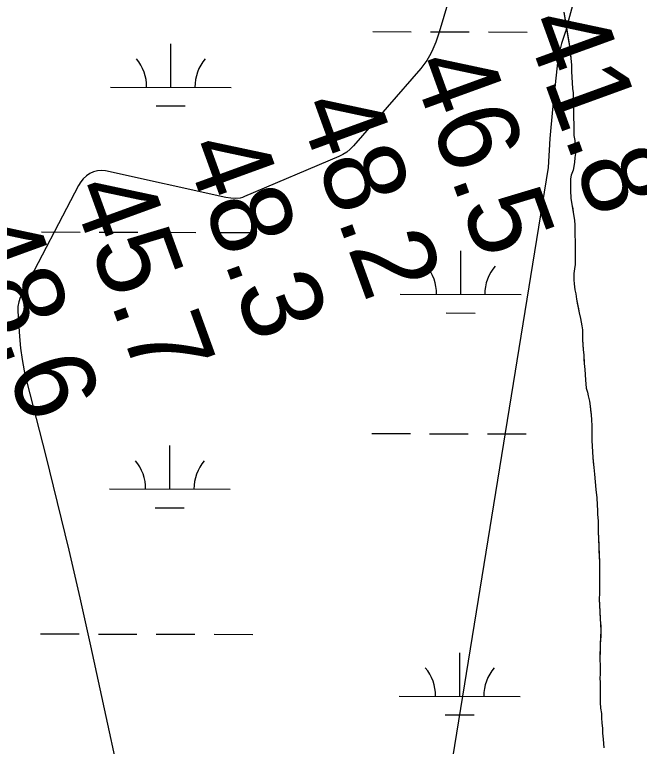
# Model space of a CAD drawing. Extents: x 3172297 to 3210190, y 958463 to 983887.
# Drawn here: x 3198958 to 3199475, y 978243 to 978848 of the extents above; entities that cross this region are included whole.
import ezdxf

# ---------------------------------------------------------------- set-up
doc = ezdxf.new("R2010")
doc.units = 0
for name, color, linetype in [('V-RIVR-RANG', 7, 'Continuous'), ('V-SITE-VEGE', 7, 'Continuous'), ('V-TOPO-MINR', 7, 'Continuous'), ('V-WETL-SWMP', 7, 'Continuous')]:
    doc.layers.add(name, color=color, linetype=linetype)

msp = doc.modelspace()

# ---------------------------------------------------------------- linework, layer by layer
at = {"layer": 'V-SITE-VEGE'}
for p, q in [((3199412.3, 978850.46), (3199417.18, 978820.89)), ((3199417.18, 978820.89), (3199418.07, 978812.23)), ((3199418.07, 978812.23), (3199418.48, 978806.37)), ((3199418.48, 978806.37), (3199418.66, 978801.28)), ((3199418.66, 978801.28), (3199419.46, 978787.29)), ((3199419.46, 978787.29), (3199419.91, 978783.46)), ((3199419.91, 978783.46), (3199420.45, 978752.43)), ((3199420.45, 978752.43), (3199420.64, 978748.36)), ((3199420.64, 978748.36), (3199421.34, 978744.03)), ((3199421.34, 978744.03), (3199421.94, 978733.34)), ((3199421.4, 978729.98), (3199421.22, 978725.81)), ((3199421.94, 978733.34), (3199421.4, 978729.98)), ((3199421.22, 978725.81), (3199419.86, 978719.44)), ((3199419.86, 978719.44), (3199418.29, 978715.46)), ((3199418.29, 978715.46), (3199417.9, 978712.28)), ((3199417.9, 978712.28), (3199417.92, 978708.5)), ((3199417.92, 978708.5), (3199417.75, 978702.73)), ((3199417.75, 978702.73), (3199418.17, 978696.38)), ((3199418.17, 978696.38), (3199420.63, 978681.28)), ((3199420.63, 978681.28), (3199421.04, 978678.3)), ((3199421.04, 978678.3), (3199421.45, 978673.93)), ((3199421.45, 978673.93), (3199421.48, 978666.97)), ((3199421.48, 978666.97), (3199421.71, 978659.62)), ((3199421.71, 978659.62), (3199421.78, 978644.71)), ((3199421.78, 978644.71), (3199421.6, 978641.53)), ((3199421.22, 978637.95), (3199420.64, 978634.17)), ((3199421.6, 978641.53), (3199421.22, 978637.95)), ((3199420.64, 978634.17), (3199420.66, 978628.8)), ((3199420.66, 978628.8), (3199420.88, 978625.42)), ((3199420.88, 978625.42), (3199421.49, 978620.46)), ((3199421.49, 978620.46), (3199422.1, 978617.28)), ((3199422.1, 978617.28), (3199422.72, 978612.91)), ((3199422.72, 978612.91), (3199424.96, 978601.39)), ((3199424.96, 978601.39), (3199426.17, 978596.82)), ((3199426.17, 978596.82), (3199426.58, 978593.84)), ((3199426.58, 978593.84), (3199427.19, 978590.66)), ((3199427.19, 978590.66), (3199427.6, 978587.49)), ((3199427.6, 978587.49), (3199427.83, 978582.52)), ((3199427.83, 978582.52), (3199427.84, 978579.34)), ((3199427.84, 978579.34), (3199428.27, 978571.19)), ((3199428.27, 978571.19), (3199428.69, 978566.42)), ((3199428.69, 978566.42), (3199429.12, 978559.66)), ((3199429.12, 978559.66), (3199429.74, 978554.5)), ((3199429.74, 978554.5), (3199430.18, 978545.75)), ((3199430.18, 978545.75), (3199430.59, 978542.58)), ((3199430.59, 978542.58), (3199430.8, 978539)), ((3199430.8, 978539), (3199431.81, 978535.82)), ((3199431.81, 978535.82), (3199432.42, 978532.64)), ((3199432.42, 978532.64), (3199433.44, 978528.28)), ((3199433.44, 978528.28), (3199434.05, 978524.3)), ((3199434.05, 978524.3), (3199434.88, 978516.95)), ((3199434.88, 978516.95), (3199435.1, 978512.78)), ((3199435.1, 978512.78), (3199435.52, 978508.01)), ((3199435.52, 978508.01), (3199435.57, 978495.88)), ((3199435.57, 978495.88), (3199436.23, 978481.77)), ((3199436.23, 978481.77), (3199437.68, 978468.06)), ((3199437.68, 978468.06), (3199438.11, 978461.7)), ((3199438.11, 978461.7), (3199438.73, 978455.15)), ((3199438.73, 978455.15), (3199439.56, 978448.39)), ((3199439.56, 978448.39), (3199439.78, 978442.63)), ((3199439.78, 978442.63), (3199440.2, 978437.86)), ((3199440.2, 978437.86), (3199440.21, 978434.68)), ((3199440.21, 978434.68), (3199440.64, 978429.31)), ((3199440.64, 978429.31), (3199440.68, 978420.37)), ((3199440.68, 978420.37), (3199441.79, 978395.13)), ((3199441.79, 978395.13), (3199441.85, 978379.43)), ((3199441.85, 978379.43), (3199441.68, 978374.46)), ((3199441.68, 978374.46), (3199441.7, 978369.49)), ((3199441.7, 978369.49), (3199441.52, 978364.52)), ((3199441.52, 978364.52), (3199441.97, 978353.98)), ((3199441.97, 978353.98), (3199443.03, 978338.48)), ((3199443.03, 978338.48), (3199442.48, 978327.35)), ((3199442.48, 978327.35), (3199442.14, 978315.42)), ((3199442.14, 978315.42), (3199442.37, 978308.66)), ((3199442.37, 978308.66), (3199442.4, 978302.5)), ((3199442.4, 978302.5), (3199442.21, 978299.12)), ((3199442.21, 978299.12), (3199442.43, 978295.35)), ((3199442.43, 978295.35), (3199442.45, 978290.37)), ((3199442.45, 978290.37), (3199442.28, 978284.21)), ((3199442.28, 978284.21), (3199442.3, 978279.04)), ((3199442.3, 978279.04), (3199442.72, 978274.28)), ((3199442.72, 978274.28), (3199443.34, 978269.9)), ((3199443.34, 978269.9), (3199443.35, 978266.13)), ((3199443.35, 978266.13), (3199443.77, 978261.76)), ((3199443.77, 978261.76), (3199444.39, 978257.78)), ((3199444.39, 978257.78), (3199444.41, 978253.41)), ((3199444.41, 978253.41), (3199444.82, 978248.64)), ((3199444.82, 978248.64), (3199445.25, 978241.49))]:
    msp.add_line(p, q, dxfattribs=at)
at = {"layer": 'V-TOPO-MINR'}
for points in [[(3199527.94, 979378.13), (3199453.69, 978977.79), (3199451.04, 978969.96), (3199448.68, 978962.01), (3199446.37, 978954.05), (3199444.11, 978946.07), (3199441.9, 978938.08), (3199414.49, 978837.55), (3199413.55, 978834.24), (3199412.56, 978830.94), (3199411.51, 978827.66), (3199410.41, 978824.4), (3199409.39, 978821.11), (3199408.52, 978817.8), (3199407.88, 978814.43), (3199407.38, 978811.04), (3199402.79, 978769.86), (3199400.63, 978745.83), (3199399.18, 978721.77), (3199252.37, 977815.87)], [(3199336.05, 978924.74), (3199309.04, 978833.68), (3199307.74, 978829.64), (3199306.32, 978825.65), (3199304.73, 978821.72), (3199303.01, 978817.84), (3199301.05, 978814.1), (3199298.9, 978810.48), (3199296.46, 978807.05), (3199293.82, 978803.75), (3199238.06, 978739.75), (3199235.4, 978737.01), (3199232.48, 978734.57), (3199229.3, 978732.48), (3199225.89, 978730.78), (3199147.97, 978697.69), (3199146.12, 978697.04), (3199144.25, 978696.53), (3199140.37, 978696.12), (3199136.44, 978696.32), (3199132.55, 978696.95), (3199032.8, 978718.97), (3199029.4, 978719.31), (3199026.09, 978719.15), (3199022.9, 978718.24), (3199019.8, 978716.83), (3199016.98, 978714.79), (3199014.43, 978712.5), (3199012.3, 978709.81), (3199010.44, 978706.87), (3198963.87, 978617.57), (3198962.26, 978614.09), (3198960.98, 978610.48), (3198960.21, 978606.76), (3198960.13, 978602.97), (3198961.55, 978581.83), (3198962.46, 978572.31), (3198963.71, 978562.84), (3198965.48, 978553.45), (3198967.6, 978544.12), (3198982.99, 978484), (3198992.85, 978444.6), (3199002.41, 978405.14), (3199011.54, 978365.56), (3199020.38, 978325.92), (3199123.91, 977848.95)]]:
    msp.add_lwpolyline(points, dxfattribs=at)
at = {"layer": 'V-WETL-SWMP'}
for p, q in [((3199412.3, 978850.46), (3199416.25, 978826.75)), ((3199254, 978834.23), (3199286, 978834.15)), ((3199302, 978834.11), (3199334, 978834.03)), ((3199350, 978833.99), (3199382, 978833.91)), ((3199416.25, 978826.75), (3199417.18, 978820.89)), ((3199086.82, 978788.21), (3199086.91, 978824.21)), ((3199417.18, 978820.89), (3199417.62, 978816.3)), ((3199417.62, 978816.3), (3199418.07, 978812.23)), ((3199418.07, 978812.23), (3199418.48, 978806.37)), ((3199418.48, 978806.37), (3199418.66, 978801.29)), ((3199418.66, 978801.29), (3199419.46, 978787.29)), ((3199036.82, 978788.34), (3199136.82, 978788.09)), ((3199419.46, 978787.29), (3199419.91, 978783.46)), ((3199419.91, 978783.46), (3199420.45, 978752.43)), ((3199074.79, 978772.81), (3199098.79, 978772.75)), ((3199420.45, 978752.43), (3199420.65, 978748.36)), ((3199420.65, 978748.36), (3199421.34, 978744.03)), ((3199421.34, 978744.03), (3199421.74, 978736.65)), ((3199421.74, 978736.65), (3199421.94, 978733.34)), ((3199421.4, 978729.98), (3199421.22, 978725.81)), ((3199421.94, 978733.34), (3199421.4, 978729.98)), ((3199420.64, 978722.82), (3199419.86, 978719.44)), ((3199421.22, 978725.81), (3199420.64, 978722.82)), ((3199419.86, 978719.44), (3199418.29, 978715.46)), ((3199418.29, 978715.46), (3199417.9, 978712.28)), ((3199417.9, 978712.28), (3199417.92, 978708.5)), ((3199417.92, 978708.5), (3199417.75, 978702.73)), ((3199417.75, 978702.73), (3199418.17, 978696.37)), ((3199418.17, 978696.37), (3199418.99, 978691.21)), ((3199418.99, 978691.21), (3199419.6, 978687.83)), ((3199419.6, 978687.83), (3199420.01, 978684.66)), ((3199420.01, 978684.66), (3199420.62, 978681.28)), ((3199420.62, 978681.28), (3199421.04, 978678.3)), ((3199421.04, 978678.3), (3199421.45, 978673.93)), ((3199421.45, 978673.93), (3199421.48, 978666.97)), ((3198979.68, 978668.41), (3199011.68, 978668.33)), ((3199027.68, 978668.29), (3199059.68, 978668.21)), ((3199075.68, 978668.17), (3199107.68, 978668.09)), ((3199123.68, 978668.05), (3199155.68, 978667.97)), ((3199421.48, 978666.97), (3199421.72, 978659.62)), ((3199421.72, 978659.62), (3199421.75, 978652.66)), ((3199326.87, 978616.81), (3199326.96, 978652.81)), ((3199421.75, 978652.66), (3199421.76, 978649.48)), ((3199421.76, 978649.48), (3199421.78, 978644.71)), ((3199421.78, 978644.71), (3199421.6, 978641.53)), ((3199421.22, 978637.95), (3199420.64, 978634.17)), ((3199421.6, 978641.53), (3199421.22, 978637.95)), ((3199420.64, 978634.17), (3199420.66, 978628.8)), ((3199420.66, 978628.8), (3199420.87, 978625.42)), ((3199420.87, 978625.42), (3199421.49, 978620.46)), ((3199421.49, 978620.46), (3199422.1, 978617.28)), ((3199276.87, 978616.93), (3199376.87, 978616.68)), ((3199422.1, 978617.28), (3199422.72, 978612.91)), ((3199422.72, 978612.91), (3199423.33, 978609.53)), ((3199423.33, 978609.53), (3199424.35, 978604.76)), ((3199314.84, 978601.4), (3199338.84, 978601.34)), ((3199424.35, 978604.76), (3199424.96, 978601.39)), ((3199424.96, 978601.39), (3199426.17, 978596.82)), ((3199426.17, 978596.82), (3199426.58, 978593.84)), ((3199426.58, 978593.84), (3199427.19, 978590.66)), ((3199427.19, 978590.66), (3199427.6, 978587.49)), ((3199427.6, 978587.49), (3199427.83, 978582.52)), ((3199427.83, 978582.52), (3199427.84, 978579.34)), ((3199427.84, 978579.34), (3199428.06, 978574.77)), ((3199428.06, 978574.77), (3199428.27, 978571.19)), ((3199428.27, 978571.19), (3199428.69, 978566.42)), ((3199428.69, 978566.42), (3199428.91, 978563.24)), ((3199428.91, 978563.24), (3199429.12, 978559.66)), ((3199429.12, 978559.66), (3199429.74, 978554.5)), ((3199429.74, 978554.5), (3199429.96, 978550.52)), ((3199429.96, 978550.52), (3199430.18, 978545.75)), ((3199430.18, 978545.75), (3199430.59, 978542.57)), ((3199430.59, 978542.57), (3199430.8, 978539)), ((3199430.8, 978539), (3199431.81, 978535.82)), ((3199431.81, 978535.82), (3199432.42, 978532.64)), ((3199432.42, 978532.64), (3199433.43, 978528.27)), ((3199433.43, 978528.27), (3199434.05, 978524.3)), ((3199434.05, 978524.3), (3199434.46, 978520.92)), ((3199434.46, 978520.92), (3199434.88, 978516.95)), ((3199434.88, 978516.95), (3199435.09, 978512.78)), ((3199435.09, 978512.78), (3199435.51, 978508.01)), ((3199435.51, 978508.01), (3199435.53, 978504.03)), ((3199435.53, 978504.03), (3199435.55, 978499.86)), ((3199253.18, 978501.56), (3199285.18, 978501.48)), ((3199301.18, 978501.44), (3199333.18, 978501.36)), ((3199349.18, 978501.32), (3199381.18, 978501.24)), ((3199435.55, 978499.86), (3199435.57, 978495.88)), ((3199086, 978455.54), (3199086.09, 978491.54)), ((3199435.57, 978495.88), (3199435.79, 978490.91)), ((3199435.79, 978490.91), (3199436.01, 978486.54)), ((3199436.01, 978486.54), (3199436.23, 978481.77)), ((3199436.23, 978481.77), (3199436.64, 978478.2)), ((3199436.64, 978478.2), (3199437.06, 978473.43)), ((3199437.06, 978473.43), (3199437.68, 978468.06)), ((3199437.68, 978468.06), (3199438.11, 978461.7)), ((3199438.11, 978461.7), (3199438.73, 978455.15)), ((3199036, 978455.66), (3199136, 978455.41)), ((3199438.73, 978455.15), (3199439.56, 978448.39)), ((3199439.56, 978448.39), (3199439.78, 978442.63)), ((3199073.96, 978440.14), (3199097.96, 978440.08)), ((3199439.78, 978442.63), (3199440.2, 978437.86)), ((3199440.2, 978437.86), (3199440.21, 978434.68)), ((3199440.21, 978434.68), (3199440.64, 978429.31)), ((3199440.64, 978429.31), (3199440.65, 978425.54)), ((3199440.65, 978425.54), (3199440.68, 978420.37)), ((3199440.68, 978420.37), (3199440.9, 978414.8)), ((3199440.9, 978414.8), (3199441.12, 978409.64)), ((3199441.12, 978409.64), (3199441.34, 978404.67)), ((3199441.34, 978404.67), (3199441.56, 978399.9)), ((3199441.56, 978399.9), (3199441.78, 978395.13)), ((3199441.78, 978395.13), (3199441.81, 978389.96)), ((3199441.81, 978389.96), (3199441.83, 978384.2)), ((3199441.83, 978384.2), (3199441.85, 978379.43)), ((3199441.85, 978379.43), (3199441.68, 978374.46)), ((3199441.68, 978374.46), (3199441.7, 978369.49)), ((3199441.7, 978369.49), (3199441.52, 978364.52)), ((3199441.52, 978364.52), (3199441.74, 978359.75)), ((3199441.74, 978359.75), (3199441.97, 978353.98)), ((3199441.97, 978353.98), (3199442.39, 978347.62)), ((3199442.39, 978347.62), (3199442.82, 978341.86)), ((3199442.82, 978341.86), (3199443.03, 978338.48)), ((3198978.86, 978335.73), (3199010.86, 978335.65)), ((3199026.86, 978335.61), (3199058.86, 978335.53)), ((3199074.86, 978335.49), (3199106.86, 978335.42)), ((3199122.86, 978335.38), (3199154.86, 978335.3)), ((3199443.03, 978338.48), (3199442.85, 978333.71)), ((3199442.85, 978333.71), (3199442.48, 978327.35)), ((3199442.48, 978327.35), (3199442.31, 978321.58)), ((3199326.05, 978284.13), (3199326.14, 978320.13)), ((3199442.31, 978321.58), (3199442.14, 978315.42)), ((3199442.14, 978315.42), (3199442.37, 978308.66)), ((3199442.37, 978308.66), (3199442.4, 978302.5)), ((3199442.4, 978302.5), (3199442.21, 978299.12)), ((3199442.21, 978299.12), (3199442.43, 978295.34)), ((3199442.43, 978295.34), (3199442.45, 978290.37)), ((3199442.45, 978290.37), (3199442.28, 978284.21)), ((3199276.05, 978284.25), (3199376.05, 978284.01)), ((3199442.28, 978284.21), (3199442.3, 978279.04)), ((3199442.3, 978279.04), (3199442.72, 978274.27)), ((3199442.72, 978274.27), (3199443.34, 978269.9)), ((3199314.01, 978268.73), (3199338.01, 978268.67)), ((3199443.34, 978269.9), (3199443.35, 978266.13)), ((3199443.35, 978266.13), (3199443.77, 978261.76)), ((3199443.77, 978261.76), (3199444.38, 978257.78)), ((3199444.38, 978257.78), (3199444.4, 978253.41)), ((3199444.4, 978253.41), (3199444.82, 978248.64)), ((3199444.82, 978248.64), (3199445.04, 978244.67)), ((3199445.04, 978244.67), (3199445.25, 978241.49))]:
    msp.add_line(p, q, dxfattribs=at)
for centre, start, end in [((3199031.58, 978788.82), 359.0865, 40.63016), ((3199142.07, 978788.55), 139.0865, 180.63016), ((3199271.63, 978617.42), 359.0865, 40.63016), ((3199382.12, 978617.14), 139.0865, 180.63016), ((3199030.76, 978456.15), 359.0865, 40.63016), ((3199141.25, 978455.88), 139.0865, 180.63016), ((3199270.81, 978284.74), 359.0865, 40.63016), ((3199381.29, 978284.47), 139.0865, 180.63016)]:
    msp.add_arc(centre, 35.25, start, end, dxfattribs=at)

# ---------------------------------------------------------------- texts
at = {"layer": 'V-RIVR-RANG'}
for s, p in [('41.8', (3199378.34, 978841.34)), ('46.5', (3199284.44, 978806.96)), ('48.2', (3199190.54, 978772.57)), ('48.3', (3199096.64, 978738.19)), ('45.7', (3199002.73, 978703.8)), ('48.6', (3198908.2, 978671.15))]:
    msp.add_text(s, height=67, rotation=289.96833, dxfattribs=at).set_placement(p)

doc.saveas('drawing.dxf')
